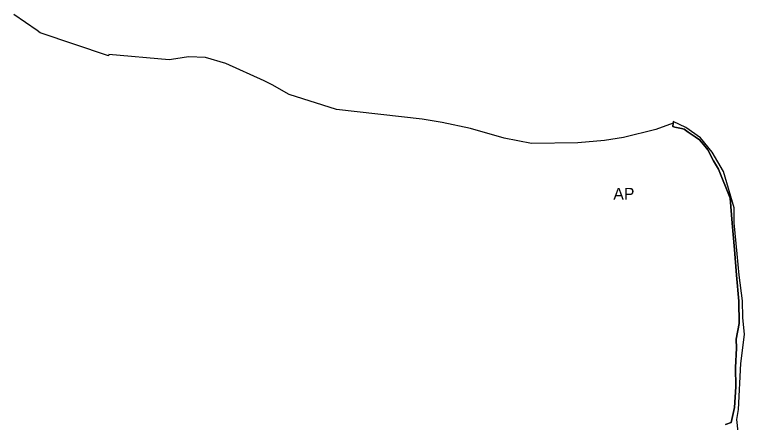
# Model space of a CAD drawing. Extents: x -555509 to -553005, y -1186756 to -1182560.
# Drawn here: x -554085 to -553222, y -1183263 to -1182781 of the extents above; entities that cross this region are included whole.
import ezdxf

# ---------------------------------------------------------------- set-up
doc = ezdxf.new("R2010")
doc.units = 0
for name, color, linetype in [('Level 26', 7, 'Continuous'), ('Level 59', 7, 'Continuous'), ('OBRYS_PLOCH', 7, 'Continuous'), ('stav_AP', 7, 'Continuous')]:
    doc.layers.add(name, color=color, linetype=linetype)

msp = doc.modelspace()

# ---------------------------------------------------------------- linework, layer by layer
at = {"layer": 'Level 26'}
for p, q in [((-553306.68, -1182907.42), (-553306.84, -1182909.42)), ((-553291.57, -1182914.43), (-553306.68, -1182907.42)), ((-553306.84, -1182909.42), (-553307.15, -1182913.42)), ((-553307.15, -1182913.42), (-553304.7, -1182913.95)), ((-553304.7, -1182913.95), (-553296.92, -1182915.7)), ((-553296.92, -1182915.7), (-553293.85, -1182916.34)), ((-553293.85, -1182916.34), (-553288.96, -1182919.84)), ((-553274.18, -1182926.56), (-553291.57, -1182914.43)), ((-553288.96, -1182919.84), (-553280.56, -1182925.4)), ((-553280.56, -1182925.4), (-553275.52, -1182928.91)), ((-553275.52, -1182928.91), (-553270.85, -1182934.71)), ((-553260.45, -1182943.6), (-553274.18, -1182926.56)), ((-553270.85, -1182934.71), (-553265.86, -1182940.97)), ((-553265.86, -1182940.97), (-553258.81, -1182953.84)), ((-553247.08, -1182966.5), (-553260.45, -1182943.6)), ((-553258.81, -1182953.84), (-553253.16, -1182963.89)), ((-553253.16, -1182963.89), (-553239.37, -1182997.83)), ((-553234.74, -1183009.49), (-553247.08, -1182966.5)), ((-553239.37, -1182997.83), (-553237.13, -1183027.39)), ((-553234.67, -1183027.35), (-553234.74, -1183009.49)), ((-553237.13, -1183027.39), (-553234.34, -1183058.85)), ((-553230.97, -1183063.66), (-553234.67, -1183027.35)), ((-553234.34, -1183058.85), (-553231.78, -1183089.2)), ((-553228.73, -1183088.92), (-553230.97, -1183063.66)), ((-553231.78, -1183089.2), (-553229.18, -1183119.84)), ((-553224.73, -1183119.41), (-553228.73, -1183088.92)), ((-553229.18, -1183119.84), (-553228.55, -1183146.08)), ((-553224.49, -1183139.23), (-553224.73, -1183119.41)), ((-553222.5, -1183159.03), (-553224.49, -1183139.23)), ((-553228.55, -1183146.08), (-553232.19, -1183164.55)), ((-553232.19, -1183164.55), (-553231.65, -1183175.27)), ((-553226.82, -1183193.34), (-553222.5, -1183159.03)), ((-553231.65, -1183175.27), (-553233.12, -1183198.32)), ((-553233.12, -1183198.32), (-553232.82, -1183221.07)), ((-553229.62, -1183247.92), (-553226.82, -1183193.34)), ((-553232.82, -1183221.07), (-553234.13, -1183245.27)), ((-553234.13, -1183245.27), (-553238.03, -1183263)), ((-553231.32, -1183259.77), (-553229.62, -1183247.92)), ((-553229.87, -1183274.06), (-553231.32, -1183259.77)), ((-553238.03, -1183263), (-553244.67, -1183265.61))]:
    msp.add_line(p, q, dxfattribs=at)
at = {"layer": 'OBRYS_PLOCH'}
for p, q in [((-553306.68, -1182907.42), (-553306.84, -1182909.42)), ((-553291.57, -1182914.43), (-553306.68, -1182907.42)), ((-553306.84, -1182909.42), (-553307.15, -1182913.42)), ((-553307.15, -1182913.42), (-553306.84, -1182909.42)), ((-553307.15, -1182913.42), (-553304.7, -1182913.95)), ((-553304.7, -1182913.95), (-553307.15, -1182913.42)), ((-553304.7, -1182913.95), (-553296.92, -1182915.7)), ((-553296.92, -1182915.7), (-553304.7, -1182913.95)), ((-553296.92, -1182915.7), (-553293.85, -1182916.34)), ((-553293.85, -1182916.34), (-553296.92, -1182915.7)), ((-553293.85, -1182916.34), (-553288.96, -1182919.84)), ((-553288.96, -1182919.84), (-553293.85, -1182916.34)), ((-553274.18, -1182926.56), (-553291.57, -1182914.43)), ((-553288.96, -1182919.84), (-553280.56, -1182925.4)), ((-553280.56, -1182925.4), (-553288.96, -1182919.84)), ((-553280.56, -1182925.4), (-553275.52, -1182928.91)), ((-553275.52, -1182928.91), (-553280.56, -1182925.4)), ((-553275.52, -1182928.91), (-553270.85, -1182934.71)), ((-553270.85, -1182934.71), (-553275.52, -1182928.91)), ((-553260.45, -1182943.6), (-553274.18, -1182926.56)), ((-553270.85, -1182934.71), (-553265.86, -1182940.97)), ((-553265.86, -1182940.97), (-553270.85, -1182934.71)), ((-553265.86, -1182940.97), (-553258.81, -1182953.84)), ((-553258.81, -1182953.84), (-553265.86, -1182940.97)), ((-553247.08, -1182966.5), (-553260.45, -1182943.6)), ((-553258.81, -1182953.84), (-553253.16, -1182963.89)), ((-553253.16, -1182963.89), (-553258.81, -1182953.84)), ((-553253.16, -1182963.89), (-553239.37, -1182997.83)), ((-553239.37, -1182997.83), (-553253.16, -1182963.89)), ((-553234.74, -1183009.49), (-553247.08, -1182966.5)), ((-553239.37, -1182997.83), (-553237.13, -1183027.39)), ((-553237.13, -1183027.39), (-553239.37, -1182997.83)), ((-553234.67, -1183027.35), (-553234.74, -1183009.49)), ((-553237.13, -1183027.39), (-553234.34, -1183058.85)), ((-553234.34, -1183058.85), (-553237.13, -1183027.39)), ((-553230.97, -1183063.66), (-553234.67, -1183027.35)), ((-553234.34, -1183058.85), (-553231.78, -1183089.2)), ((-553231.78, -1183089.2), (-553234.34, -1183058.85)), ((-553228.73, -1183088.92), (-553230.97, -1183063.66)), ((-553231.78, -1183089.2), (-553229.18, -1183119.84)), ((-553229.18, -1183119.84), (-553231.78, -1183089.2)), ((-553224.73, -1183119.41), (-553228.73, -1183088.92)), ((-553229.18, -1183119.84), (-553228.55, -1183146.08)), ((-553228.55, -1183146.08), (-553229.18, -1183119.84)), ((-553224.49, -1183139.23), (-553224.73, -1183119.41)), ((-553222.5, -1183159.03), (-553224.49, -1183139.23)), ((-553228.55, -1183146.08), (-553232.19, -1183164.55)), ((-553232.19, -1183164.55), (-553228.55, -1183146.08)), ((-553232.19, -1183164.55), (-553231.65, -1183175.27)), ((-553231.65, -1183175.27), (-553232.19, -1183164.55)), ((-553226.82, -1183193.34), (-553222.5, -1183159.03)), ((-553231.65, -1183175.27), (-553233.12, -1183198.32)), ((-553233.12, -1183198.32), (-553231.65, -1183175.27)), ((-553233.12, -1183198.32), (-553232.82, -1183221.07)), ((-553232.82, -1183221.07), (-553233.12, -1183198.32)), ((-553229.62, -1183247.92), (-553226.82, -1183193.34)), ((-553232.82, -1183221.07), (-553234.13, -1183245.27)), ((-553234.13, -1183245.27), (-553232.82, -1183221.07)), ((-553234.13, -1183245.27), (-553238.03, -1183263)), ((-553238.03, -1183263), (-553234.13, -1183245.27)), ((-553231.32, -1183259.77), (-553229.62, -1183247.92)), ((-553229.87, -1183274.06), (-553231.32, -1183259.77)), ((-553238.03, -1183263), (-553244.67, -1183265.61)), ((-553244.67, -1183265.61), (-553238.03, -1183263))]:
    msp.add_line(p, q, dxfattribs=at)
for points in [[(-553474.03, -1182933.32), (-553506.19, -1182927.02), (-553546.2, -1182915.84), (-553579.66, -1182908.57), (-553603.25, -1182904.58), (-553704.43, -1182893.14), (-553760.35, -1182875.6), (-553780.26, -1182864.13), (-553789.96, -1182859.31), (-553835.16, -1182838.96), (-553859.26, -1182831.77), (-553878.99, -1182830.84), (-553894.21, -1182833.16), (-553901.96, -1182834.34), (-553973.35, -1182828.01), (-553973.7, -1182829.83), (-554054.44, -1182802.51), (-554058.14, -1182799.96), (-554085.58, -1182781.01)], [(-553306.84, -1182909.42), (-553327.25, -1182916.95), (-553365.19, -1182926.19), (-553387.81, -1182930.03), (-553419.12, -1182932.63), (-553474.03, -1182933.32)]]:
    msp.add_lwpolyline(points, dxfattribs=at)
at = {"layer": 'stav_AP'}
for p, q in [((-553307.15, -1182913.42), (-553306.84, -1182909.42)), ((-553304.7, -1182913.95), (-553307.15, -1182913.42)), ((-553296.92, -1182915.7), (-553304.7, -1182913.95)), ((-553293.85, -1182916.34), (-553296.92, -1182915.7)), ((-553288.96, -1182919.84), (-553293.85, -1182916.34)), ((-553280.56, -1182925.4), (-553288.96, -1182919.84)), ((-553275.52, -1182928.91), (-553280.56, -1182925.4)), ((-553270.85, -1182934.71), (-553275.52, -1182928.91)), ((-553265.86, -1182940.97), (-553270.85, -1182934.71)), ((-553258.81, -1182953.84), (-553265.86, -1182940.97)), ((-553253.16, -1182963.89), (-553258.81, -1182953.84)), ((-553239.37, -1182997.83), (-553253.16, -1182963.89)), ((-553237.13, -1183027.39), (-553239.37, -1182997.83)), ((-553234.34, -1183058.85), (-553237.13, -1183027.39)), ((-553231.78, -1183089.2), (-553234.34, -1183058.85)), ((-553229.18, -1183119.84), (-553231.78, -1183089.2)), ((-553228.55, -1183146.08), (-553229.18, -1183119.84)), ((-553232.19, -1183164.55), (-553228.55, -1183146.08)), ((-553231.65, -1183175.27), (-553232.19, -1183164.55)), ((-553233.12, -1183198.32), (-553231.65, -1183175.27)), ((-553232.82, -1183221.07), (-553233.12, -1183198.32)), ((-553234.13, -1183245.27), (-553232.82, -1183221.07)), ((-553238.03, -1183263), (-553234.13, -1183245.27)), ((-553244.67, -1183265.61), (-553238.03, -1183263))]:
    msp.add_line(p, q, dxfattribs=at)
for points in [[(-553474.03, -1182933.32), (-553506.19, -1182927.02), (-553546.2, -1182915.84), (-553579.66, -1182908.57), (-553603.25, -1182904.58), (-553704.43, -1182893.14), (-553760.35, -1182875.6), (-553780.26, -1182864.13), (-553789.96, -1182859.31), (-553835.16, -1182838.96), (-553859.26, -1182831.77), (-553878.99, -1182830.84), (-553894.21, -1182833.16), (-553901.96, -1182834.34), (-553973.35, -1182828.01), (-553973.7, -1182829.83), (-554054.44, -1182802.51), (-554058.14, -1182799.96), (-554085.58, -1182781.01)], [(-553306.84, -1182909.42), (-553327.25, -1182916.95), (-553365.19, -1182926.19), (-553387.81, -1182930.03), (-553419.12, -1182932.63), (-553474.03, -1182933.32)]]:
    msp.add_lwpolyline(points, dxfattribs=at)

# ---------------------------------------------------------------- texts
at = {"layer": 'Level 59'}
msp.add_text('AP', height=14, dxfattribs=at).set_placement((-553377.36, -1182999.83))

doc.saveas('drawing.dxf')
